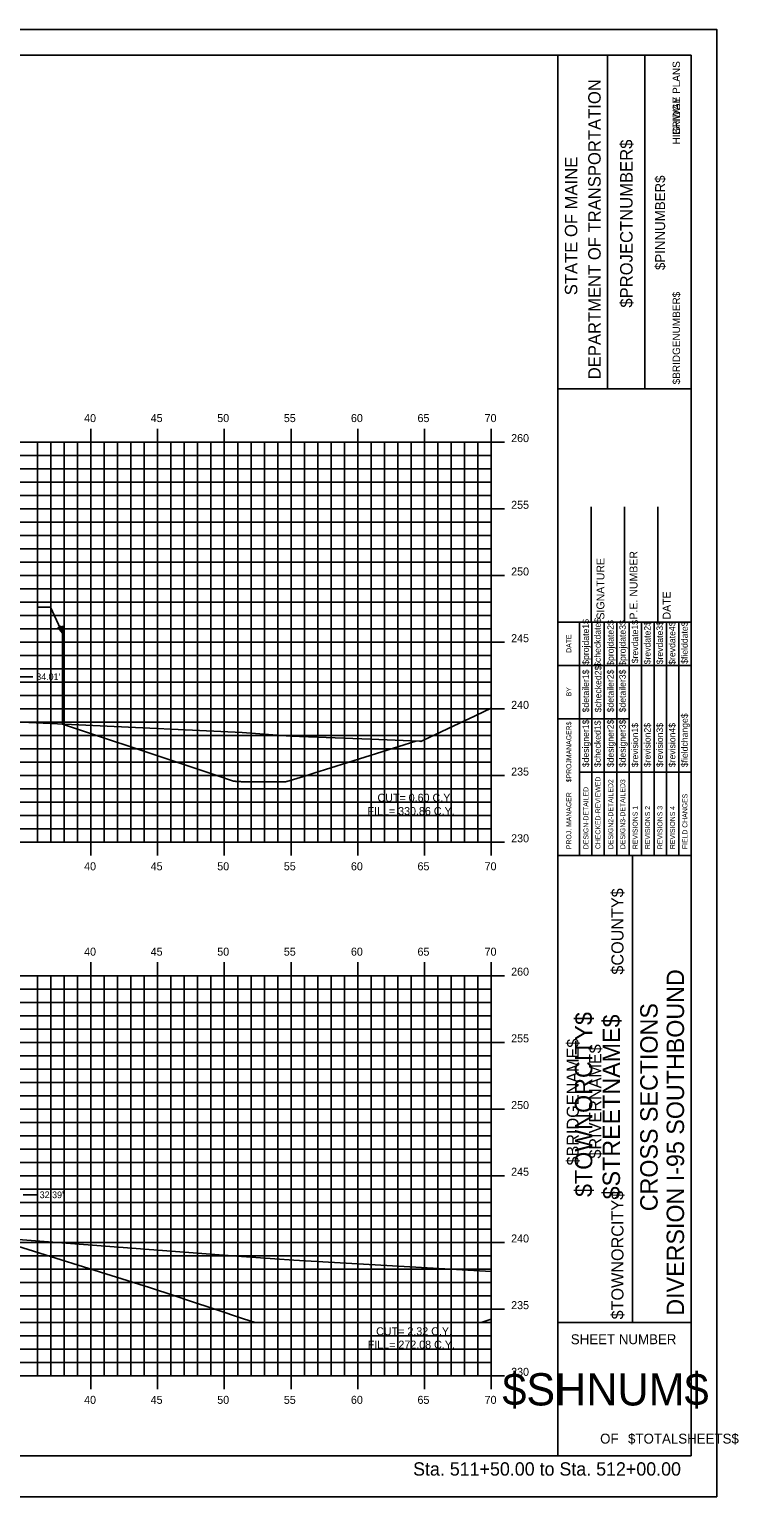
# Model space of a CAD drawing. Extents: x 1170543 to 1177585, y 609599 to 610623.
# Drawn here: x 1172509.6 to 1172562.8, y 609598.8 to 609708.8 of the extents above; entities that cross this region are included whole.
import ezdxf

# ---------------------------------------------------------------- set-up
doc = ezdxf.new("R2010")
doc.units = 0
for name, color, linetype in [('ANNOTATION', 7, 'Continuous'), ('BORDER', 7, 'Continuous'), ('BRIDGE_TITLE', 7, 'Continuous'), ('D_Roadway_Centerline_Text', 7, 'Continuous'), ('D_Roadway_Edge_Pavement', 7, 'Continuous'), ('D_Roadway_Pavement', 7, 'Continuous'), ('H_V ANNOTATION', 7, 'Continuous'), ('HIGHWAY_TITLE', 7, 'Continuous'), ('MAJOR', 7, 'Continuous'), ('MINOR', 7, 'Continuous'), ('PLOT BOUNDARY', 7, 'Continuous'), ('S_Roadway_Centerline', 7, 'Continuous')]:
    doc.layers.add(name, color=color, linetype=linetype)

msp = doc.modelspace()

# ---------------------------------------------------------------- linework, layer by layer
at = {"layer": 'ANNOTATION'}
for p, q in [((1172510.19, 609665.49), (1172511.19, 609665.49)), ((1172512.09, 609663.55), (1172511.19, 609665.49)), ((1172509.88, 609660.28), (1172508.88, 609660.28)), ((1172510.14, 609621.44), (1172509.14, 609621.44))]:
    msp.add_line(p, q, dxfattribs=at)
msp.add_lwpolyline([(1172511.99, 609664.06), (1172512.09, 609663.55), (1172511.77, 609663.95)], close=True, dxfattribs=at)
at = {"layer": 'BORDER'}
for p, q in [((1172559.23, 609706.87), (1172399.23, 609706.87)), ((1172549.23, 609601.88), (1172549.23, 609706.88)), ((1172552.96, 609681.87), (1172552.96, 609706.87)), ((1172555.76, 609681.87), (1172555.76, 609706.87)), ((1172559.23, 609601.88), (1172559.23, 609706.88)), ((1172549.24, 609681.87), (1172559.23, 609681.87)), ((1172551.73, 609664.38), (1172551.73, 609673.02)), ((1172554.23, 609664.38), (1172554.23, 609673.02)), ((1172556.73, 609664.38), (1172556.73, 609673.02)), ((1172549.23, 609664.38), (1172559.23, 609664.38)), ((1172549.23, 609646.88), (1172559.23, 609646.88)), ((1172554.83, 609611.88), (1172554.83, 609646.88)), ((1172549.23, 609611.88), (1172559.23, 609611.88)), ((1172399.23, 609601.87), (1172559.23, 609601.87))]:
    msp.add_line(p, q, dxfattribs=at)
for points in [[(1172550.85, 609661.13), (1172550.85, 609664.38)], [(1172551.78, 609646.88), (1172551.78, 609664.38)], [(1172552.71, 609664.38), (1172552.71, 609646.88)], [(1172553.65, 609646.88), (1172553.65, 609664.38)], [(1172554.58, 609646.88), (1172554.58, 609664.38)], [(1172555.51, 609646.88), (1172555.51, 609664.38)], [(1172556.44, 609646.88), (1172556.44, 609664.38)], [(1172557.37, 609646.88), (1172557.37, 609664.38)], [(1172558.3, 609646.88), (1172558.3, 609664.38)], [(1172550.85, 609646.88), (1172550.85, 609663.67)], [(1172549.23, 609661.13), (1172559.23, 609661.13)], [(1172549.23, 609657.13), (1172550.85, 609657.13)], [(1172550.85, 609657.13), (1172554.58, 609657.13)], [(1172550.85, 609653.13), (1172559.23, 609653.13)]]:
    msp.add_lwpolyline(points, dxfattribs=at)
at = {"layer": 'D_Roadway_Edge_Pavement'}
for points in [[(1172512.09, 609656.73), (1172520.67, 609653.87), (1172520.82, 609653.82), (1172523.67, 609652.87), (1172524.91, 609652.46), (1172524.93, 609652.45), (1172524.95, 609652.45), (1172524.97, 609652.45), (1172525.01, 609652.44), (1172525.05, 609652.44), (1172525.1, 609652.43), (1172525.15, 609652.43), (1172525.22, 609652.43), (1172525.28, 609652.42), (1172525.36, 609652.42), (1172525.43, 609652.42), (1172525.51, 609652.41), (1172525.59, 609652.41), (1172525.68, 609652.41), (1172525.76, 609652.41), (1172525.84, 609652.41), (1172527.94, 609652.39), (1172528.02, 609652.39), (1172528.1, 609652.39), (1172528.19, 609652.39), (1172528.27, 609652.39), (1172528.35, 609652.39), (1172528.43, 609652.39), (1172528.51, 609652.39), (1172528.58, 609652.4), (1172528.65, 609652.4), (1172528.71, 609652.4), (1172528.76, 609652.41), (1172528.81, 609652.41), (1172528.84, 609652.41), (1172528.87, 609652.42), (1172528.9, 609652.42), (1172528.91, 609652.42), (1172530.41, 609652.87), (1172530.93, 609653.04), (1172538.59, 609655.46)], [(1172506.63, 609618.25), (1172518.62, 609614.5), (1172520.51, 609613.87), (1172521.62, 609613.5), (1172523.52, 609612.87), (1172525.67, 609612.15), (1172526.53, 609611.87), (1172543.22, 609611.87), (1172543.47, 609611.87), (1172544.23, 609612.11)]]:
    msp.add_lwpolyline(points, dxfattribs=at)
at = {"layer": 'D_Roadway_Pavement'}
msp.add_line((1172512.09, 609656.73), (1172512.09, 609664.09), dxfattribs=at)
at = {"layer": 'MAJOR'}
for p, q in [((1172514.23, 609678.87), (1172514.23, 609677.87)), ((1172519.23, 609678.87), (1172519.23, 609677.87)), ((1172524.23, 609678.87), (1172524.23, 609677.87)), ((1172529.23, 609678.87), (1172529.23, 609677.87)), ((1172534.23, 609678.87), (1172534.23, 609677.87)), ((1172539.23, 609678.87), (1172539.23, 609677.87)), ((1172544.23, 609678.87), (1172544.23, 609677.87)), ((1172404.23, 609677.87), (1172544.23, 609677.87)), ((1172404.23, 609677.87), (1172544.23, 609677.87)), ((1172514.23, 609647.87), (1172514.23, 609677.87)), ((1172519.23, 609647.87), (1172519.23, 609677.87)), ((1172524.23, 609647.87), (1172524.23, 609677.87)), ((1172529.23, 609647.87), (1172529.23, 609677.87)), ((1172534.23, 609647.87), (1172534.23, 609677.87)), ((1172539.23, 609647.87), (1172539.23, 609677.87)), ((1172545.24, 609677.87), (1172543.23, 609677.87)), ((1172544.23, 609647.87), (1172544.23, 609677.87)), ((1172544.23, 609647.87), (1172544.23, 609677.87)), ((1172404.23, 609672.87), (1172544.23, 609672.87)), ((1172545.24, 609672.87), (1172543.23, 609672.87)), ((1172404.23, 609667.87), (1172544.23, 609667.87)), ((1172545.24, 609667.87), (1172543.23, 609667.87)), ((1172404.23, 609662.87), (1172544.23, 609662.87)), ((1172545.24, 609662.87), (1172543.23, 609662.87)), ((1172404.23, 609657.87), (1172544.23, 609657.87)), ((1172545.24, 609657.87), (1172543.23, 609657.87)), ((1172404.23, 609652.87), (1172544.23, 609652.87)), ((1172545.24, 609652.87), (1172543.23, 609652.87)), ((1172404.23, 609647.87), (1172544.23, 609647.87)), ((1172404.23, 609647.87), (1172544.23, 609647.87)), ((1172514.23, 609646.87), (1172514.23, 609647.87)), ((1172519.23, 609646.87), (1172519.23, 609647.87)), ((1172524.23, 609646.87), (1172524.23, 609647.87)), ((1172529.23, 609646.87), (1172529.23, 609647.87)), ((1172534.23, 609646.87), (1172534.23, 609647.87)), ((1172539.23, 609646.87), (1172539.23, 609647.87)), ((1172545.24, 609647.87), (1172543.23, 609647.87)), ((1172544.23, 609646.87), (1172544.23, 609647.87)), ((1172514.23, 609638.87), (1172514.23, 609637.87)), ((1172519.23, 609638.87), (1172519.23, 609637.87)), ((1172524.23, 609638.87), (1172524.23, 609637.87)), ((1172529.23, 609638.87), (1172529.23, 609637.87)), ((1172534.23, 609638.87), (1172534.23, 609637.87)), ((1172539.23, 609638.87), (1172539.23, 609637.87)), ((1172544.23, 609638.87), (1172544.23, 609637.87)), ((1172404.23, 609637.87), (1172544.23, 609637.87)), ((1172404.23, 609637.87), (1172544.23, 609637.87)), ((1172514.23, 609607.87), (1172514.23, 609637.87)), ((1172519.23, 609607.87), (1172519.23, 609637.87)), ((1172524.23, 609607.87), (1172524.23, 609637.87)), ((1172529.23, 609607.87), (1172529.23, 609637.87)), ((1172534.23, 609607.87), (1172534.23, 609637.87)), ((1172539.23, 609607.87), (1172539.23, 609637.87)), ((1172545.24, 609637.87), (1172543.23, 609637.87)), ((1172544.23, 609607.87), (1172544.23, 609637.87)), ((1172544.23, 609607.87), (1172544.23, 609637.87)), ((1172404.23, 609632.87), (1172544.23, 609632.87)), ((1172545.24, 609632.87), (1172543.23, 609632.87)), ((1172404.23, 609627.87), (1172544.23, 609627.87)), ((1172545.24, 609627.87), (1172543.23, 609627.87)), ((1172404.23, 609622.87), (1172544.23, 609622.87)), ((1172545.24, 609622.87), (1172543.23, 609622.87)), ((1172404.23, 609617.87), (1172544.23, 609617.87)), ((1172545.24, 609617.87), (1172543.23, 609617.87)), ((1172404.23, 609612.87), (1172544.23, 609612.87)), ((1172545.24, 609612.87), (1172543.23, 609612.87)), ((1172404.23, 609607.87), (1172544.23, 609607.87)), ((1172404.23, 609607.87), (1172544.23, 609607.87)), ((1172514.23, 609606.87), (1172514.23, 609607.87)), ((1172519.23, 609606.87), (1172519.23, 609607.87)), ((1172524.23, 609606.87), (1172524.23, 609607.87)), ((1172529.23, 609606.87), (1172529.23, 609607.87)), ((1172534.23, 609606.87), (1172534.23, 609607.87)), ((1172539.23, 609606.87), (1172539.23, 609607.87)), ((1172545.24, 609607.87), (1172543.23, 609607.87)), ((1172544.23, 609606.87), (1172544.23, 609607.87))]:
    msp.add_line(p, q, dxfattribs=at)
at = {"layer": 'MINOR'}
for p, q in [((1172510.23, 609647.87), (1172510.23, 609677.87)), ((1172511.23, 609647.87), (1172511.23, 609677.87)), ((1172512.23, 609647.87), (1172512.23, 609677.87)), ((1172513.23, 609647.87), (1172513.23, 609677.87)), ((1172515.23, 609647.87), (1172515.23, 609677.87)), ((1172516.23, 609647.87), (1172516.23, 609677.87)), ((1172517.23, 609647.87), (1172517.23, 609677.87)), ((1172518.23, 609647.87), (1172518.23, 609677.87)), ((1172520.23, 609647.87), (1172520.23, 609677.87)), ((1172521.23, 609647.87), (1172521.23, 609677.87)), ((1172522.23, 609647.87), (1172522.23, 609677.87)), ((1172523.23, 609647.87), (1172523.23, 609677.87)), ((1172525.23, 609647.87), (1172525.23, 609677.87)), ((1172526.23, 609647.87), (1172526.23, 609677.87)), ((1172527.23, 609647.87), (1172527.23, 609677.87)), ((1172528.23, 609647.87), (1172528.23, 609677.87)), ((1172530.23, 609647.87), (1172530.23, 609677.87)), ((1172531.23, 609647.87), (1172531.23, 609677.87)), ((1172532.23, 609647.87), (1172532.23, 609677.87)), ((1172533.23, 609647.87), (1172533.23, 609677.87)), ((1172535.23, 609647.87), (1172535.23, 609677.87)), ((1172536.23, 609647.87), (1172536.23, 609677.87)), ((1172537.23, 609647.87), (1172537.23, 609677.87)), ((1172538.23, 609647.87), (1172538.23, 609677.87)), ((1172540.23, 609647.87), (1172540.23, 609677.87)), ((1172541.23, 609647.87), (1172541.23, 609677.87)), ((1172542.23, 609647.87), (1172542.23, 609677.87)), ((1172543.23, 609647.87), (1172543.23, 609677.87)), ((1172404.23, 609676.87), (1172544.23, 609676.87)), ((1172544.23, 609676.87), (1172543.23, 609676.87)), ((1172404.23, 609675.87), (1172544.23, 609675.87)), ((1172544.23, 609675.87), (1172543.23, 609675.87)), ((1172404.23, 609674.87), (1172544.23, 609674.87)), ((1172544.23, 609674.87), (1172543.23, 609674.87)), ((1172404.23, 609673.87), (1172544.23, 609673.87)), ((1172544.23, 609673.87), (1172543.23, 609673.87)), ((1172404.23, 609671.87), (1172544.23, 609671.87)), ((1172544.23, 609671.87), (1172543.23, 609671.87)), ((1172404.23, 609670.87), (1172544.23, 609670.87)), ((1172544.23, 609670.87), (1172543.23, 609670.87)), ((1172404.23, 609669.87), (1172544.23, 609669.87)), ((1172544.23, 609669.87), (1172543.23, 609669.87)), ((1172404.23, 609668.87), (1172544.23, 609668.87)), ((1172544.23, 609668.87), (1172543.23, 609668.87)), ((1172404.23, 609666.87), (1172544.23, 609666.87)), ((1172544.23, 609666.87), (1172543.23, 609666.87)), ((1172404.23, 609665.87), (1172544.23, 609665.87)), ((1172544.23, 609665.87), (1172543.23, 609665.87)), ((1172404.23, 609664.87), (1172544.23, 609664.87)), ((1172544.23, 609664.87), (1172543.23, 609664.87)), ((1172404.23, 609663.87), (1172544.23, 609663.87)), ((1172544.23, 609663.87), (1172543.23, 609663.87)), ((1172404.23, 609661.87), (1172544.23, 609661.87)), ((1172544.23, 609661.87), (1172543.23, 609661.87)), ((1172404.23, 609660.87), (1172544.23, 609660.87)), ((1172544.23, 609660.87), (1172543.23, 609660.87)), ((1172404.23, 609659.87), (1172544.23, 609659.87)), ((1172544.23, 609659.87), (1172543.23, 609659.87)), ((1172404.23, 609658.87), (1172544.23, 609658.87)), ((1172544.23, 609658.87), (1172543.23, 609658.87)), ((1172404.23, 609656.87), (1172544.23, 609656.87)), ((1172544.23, 609656.87), (1172543.23, 609656.87)), ((1172404.23, 609655.87), (1172544.23, 609655.87)), ((1172544.23, 609655.87), (1172543.23, 609655.87)), ((1172404.23, 609654.87), (1172544.23, 609654.87)), ((1172544.23, 609654.87), (1172543.23, 609654.87)), ((1172404.23, 609653.87), (1172544.23, 609653.87)), ((1172544.23, 609653.87), (1172543.23, 609653.87)), ((1172404.23, 609651.87), (1172544.23, 609651.87)), ((1172404.23, 609650.87), (1172544.23, 609650.87)), ((1172544.23, 609651.87), (1172543.23, 609651.87)), ((1172544.23, 609650.87), (1172543.23, 609650.87)), ((1172404.23, 609649.87), (1172544.23, 609649.87)), ((1172544.23, 609649.87), (1172543.23, 609649.87)), ((1172404.23, 609648.87), (1172544.23, 609648.87)), ((1172544.23, 609648.87), (1172543.23, 609648.87)), ((1172510.23, 609607.87), (1172510.23, 609637.87)), ((1172511.23, 609607.87), (1172511.23, 609637.87)), ((1172512.23, 609607.87), (1172512.23, 609637.87)), ((1172513.23, 609607.87), (1172513.23, 609637.87)), ((1172515.23, 609607.87), (1172515.23, 609637.87)), ((1172516.23, 609607.87), (1172516.23, 609637.87)), ((1172517.23, 609607.87), (1172517.23, 609637.87)), ((1172518.23, 609607.87), (1172518.23, 609637.87)), ((1172520.23, 609607.87), (1172520.23, 609637.87)), ((1172521.23, 609607.87), (1172521.23, 609637.87)), ((1172522.23, 609607.87), (1172522.23, 609637.87)), ((1172523.23, 609607.87), (1172523.23, 609637.87)), ((1172525.23, 609607.87), (1172525.23, 609637.87)), ((1172526.23, 609607.87), (1172526.23, 609637.87)), ((1172527.23, 609607.87), (1172527.23, 609637.87)), ((1172528.23, 609607.87), (1172528.23, 609637.87)), ((1172530.23, 609607.87), (1172530.23, 609637.87)), ((1172531.23, 609607.87), (1172531.23, 609637.87)), ((1172532.23, 609607.87), (1172532.23, 609637.87)), ((1172533.23, 609607.87), (1172533.23, 609637.87)), ((1172535.23, 609607.87), (1172535.23, 609637.87)), ((1172536.23, 609607.87), (1172536.23, 609637.87)), ((1172537.23, 609607.87), (1172537.23, 609637.87)), ((1172538.23, 609607.87), (1172538.23, 609637.87)), ((1172540.23, 609607.87), (1172540.23, 609637.87)), ((1172541.23, 609607.87), (1172541.23, 609637.87)), ((1172542.23, 609607.87), (1172542.23, 609637.87)), ((1172543.23, 609607.87), (1172543.23, 609637.87)), ((1172404.23, 609636.87), (1172544.23, 609636.87)), ((1172544.23, 609636.87), (1172543.23, 609636.87)), ((1172404.23, 609635.87), (1172544.23, 609635.87)), ((1172544.23, 609635.87), (1172543.23, 609635.87)), ((1172404.23, 609634.87), (1172544.23, 609634.87)), ((1172544.23, 609634.87), (1172543.23, 609634.87)), ((1172404.23, 609633.87), (1172544.23, 609633.87)), ((1172544.23, 609633.87), (1172543.23, 609633.87)), ((1172404.23, 609631.87), (1172544.23, 609631.87)), ((1172544.23, 609631.87), (1172543.23, 609631.87)), ((1172404.23, 609630.87), (1172544.23, 609630.87)), ((1172544.23, 609630.87), (1172543.23, 609630.87)), ((1172404.23, 609629.87), (1172544.23, 609629.87)), ((1172404.23, 609628.87), (1172544.23, 609628.87)), ((1172544.23, 609629.87), (1172543.23, 609629.87)), ((1172544.23, 609628.87), (1172543.23, 609628.87)), ((1172404.23, 609626.87), (1172544.23, 609626.87)), ((1172544.23, 609626.87), (1172543.23, 609626.87)), ((1172404.23, 609625.87), (1172544.23, 609625.87)), ((1172544.23, 609625.87), (1172543.23, 609625.87)), ((1172404.23, 609624.87), (1172544.23, 609624.87)), ((1172544.23, 609624.87), (1172543.23, 609624.87)), ((1172404.23, 609623.87), (1172544.23, 609623.87)), ((1172544.23, 609623.87), (1172543.23, 609623.87)), ((1172404.23, 609621.87), (1172544.23, 609621.87)), ((1172544.23, 609621.87), (1172543.23, 609621.87)), ((1172404.23, 609620.87), (1172544.23, 609620.87)), ((1172544.23, 609620.87), (1172543.23, 609620.87)), ((1172404.23, 609619.87), (1172544.23, 609619.87)), ((1172544.23, 609619.87), (1172543.23, 609619.87)), ((1172404.23, 609618.87), (1172544.23, 609618.87)), ((1172544.23, 609618.87), (1172543.23, 609618.87)), ((1172404.23, 609616.87), (1172544.23, 609616.87)), ((1172544.23, 609616.87), (1172543.23, 609616.87)), ((1172404.23, 609615.87), (1172544.23, 609615.87)), ((1172544.23, 609615.87), (1172543.23, 609615.87)), ((1172404.23, 609614.87), (1172544.23, 609614.87)), ((1172544.23, 609614.87), (1172543.23, 609614.87)), ((1172404.23, 609613.87), (1172544.23, 609613.87)), ((1172544.23, 609613.87), (1172543.23, 609613.87)), ((1172404.23, 609611.87), (1172544.23, 609611.87)), ((1172544.23, 609611.87), (1172543.23, 609611.87)), ((1172404.23, 609610.87), (1172544.23, 609610.87)), ((1172544.23, 609610.87), (1172543.23, 609610.87)), ((1172404.23, 609609.87), (1172544.23, 609609.87)), ((1172544.23, 609609.87), (1172543.23, 609609.87)), ((1172404.23, 609608.87), (1172544.23, 609608.87)), ((1172544.23, 609608.87), (1172543.23, 609608.87))]:
    msp.add_line(p, q, dxfattribs=at)
at = {"layer": 'PLOT BOUNDARY'}
msp.add_lwpolyline([(1172391.14, 609598.81), (1172561.14, 609598.81), (1172561.14, 609708.81), (1172391.14, 609708.81)], close=True, dxfattribs=at)
at = {"layer": 'S_Roadway_Centerline'}
for points in [[(1172502.11, 609657.2), (1172525.57, 609656.09), (1172529.19, 609655.82), (1172535.22, 609655.59), (1172538.87, 609655.45), (1172538.9, 609655.45), (1172538.95, 609655.44), (1172538.96, 609655.42), (1172539.11, 609655.5), (1172542.33, 609657.02), (1172542.52, 609657.11), (1172544.23, 609657.93)], [(1172505.12, 609618.37), (1172525.16, 609616.83), (1172529.43, 609616.55), (1172544.23, 609615.69)]]:
    msp.add_lwpolyline(points, dxfattribs=at)

# ---------------------------------------------------------------- texts
at = {"layer": 'ANNOTATION'}
for s, p in [("34.01'", (1172510.13, 609660.03)), ("32.39'", (1172510.39, 609621.19))]:
    msp.add_text(s, height=0.5, dxfattribs=at).set_placement(p)
at = {"layer": 'BORDER'}
for s, height, rotation, p in [('DEPARTMENT OF TRANSPORTATION', 0.9318, 90, (1172552.44, 609682.58)), ('$PROJECTNUMBER$', 0.9318, 90, (1172554.83, 609687.95)), ('STATE OF MAINE', 0.9318, 90, (1172550.69, 609688.88)), ('$PINNUMBER$', 0.7453, 90, (1172557.27, 609690.77)), ('P.E. NUMBER', 0.5906, 90, (1172555.2, 609664.57)), ('SIGNATURE', 0.591, 90, (1172552.72, 609664.57)), ('DATE', 0.591, 90, (1172557.68, 609664.57)), ('$projdate1$', 0.4845, 90, (1172551.56, 609661.18)), ('$checkdate$', 0.4845, 90, (1172552.45, 609661.02)), ('$projdate2$', 0.4845, 90, (1172553.42, 609661.1)), ('$projdate3$', 0.4845, 90, (1172554.32, 609661.1)), ('$revdate1$', 0.485, 90, (1172555.25, 609661.29)), ('$revdate2$', 0.485, 90, (1172556.18, 609661.21)), ('$revdate3$', 0.485, 90, (1172557.11, 609661.21)), ('$revdate4$', 0.485, 90, (1172558.04, 609661.18)), ('$fielddate$', 0.4845, 90, (1172558.97, 609661.25)), ('DATE', 0.371, 90, (1172550.24, 609662.08)), ('$detailer1$', 0.4845, 90, (1172551.56, 609657.61)), ('$checked2$', 0.485, 90, (1172552.49, 609657.61)), ('$detailer2$', 0.4845, 90, (1172553.42, 609657.61)), ('$detailer3$', 0.4845, 90, (1172554.32, 609657.61)), ('BY', 0.371, 90, (1172550.24, 609658.81)), ('$fieldchange$', 0.4845, 90, (1172558.97, 609653.5)), ('$PROJMANAGER$', 0.3727, 90, (1172550.24, 609652.37)), ('$designer1$', 0.4845, 90, (1172551.56, 609653.5)), ('$checked1$', 0.485, 90, (1172552.45, 609653.5)), ('$designer2$', 0.4845, 90, (1172553.42, 609653.5)), ('$designer3$', 0.4845, 90, (1172554.32, 609653.5)), ('$revision1$', 0.4845, 90, (1172555.25, 609653.5)), ('$revision2$', 0.4845, 90, (1172556.18, 609653.5)), ('$revision3$', 0.4845, 90, (1172557.11, 609653.5)), ('$revision4$', 0.4845, 90, (1172558.04, 609653.5)), ('CHECKED-REVIEWED', 0.3727, 90, (1172552.42, 609647.36)), ('DESIGN2-DETAILED2', 0.3727, 90, (1172553.38, 609647.36)), ('DESIGN3-DETAILED3', 0.3727, 90, (1172554.28, 609647.36)), ('PROJ. MANAGER', 0.3727, 90, (1172550.24, 609647.36)), ('DESIGN-DETAILED', 0.3727, 90, (1172551.52, 609647.36)), ('FIELD CHANGES', 0.3727, 90, (1172558.94, 609647.36)), ('REVISIONS 1', 0.3727, 90, (1172555.21, 609647.36)), ('REVISIONS 2', 0.3727, 90, (1172556.14, 609647.36)), ('REVISIONS 3', 0.3727, 90, (1172557.07, 609647.36)), ('REVISIONS 4', 0.3727, 90, (1172558.01, 609647.36)), ('DIVERSION I-95 SOUTHBOUND', 1.3043, 90, (1172558.69, 609612.38)), ('CROSS SECTIONS', 1.3043, 90, (1172556.71, 609620.21)), ('SHEET NUMBER', 0.7453, 360, (1172550.2, 609610.24)), ('$SHNUM$', 2.419, 360, (1172545.07, 609605.65)), ('OF', 0.745, 360, (1172552.4, 609602.79)), ('$TOTALSHEETS$', 0.7453, 360, (1172554.49, 609602.79))]:
    msp.add_text(s, height=height, rotation=rotation, dxfattribs=at).set_placement(p)
at = {"layer": 'BRIDGE_TITLE'}
for s, height, p in [('BRIDGE PLANS', 0.559, (1172558.39, 609700.9)), ('$BRIDGENUMBER$', 0.559, (1172558.39, 609682.2)), ('$COUNTY$', 0.907, (1172554.15, 609637.95)), ('$BRIDGENAME$', 0.9072, (1172550.8, 609623.64)), ('$RIVERNAME$', 0.9072, (1172552.48, 609624.16)), ('$TOWNORCITY$', 0.9072, (1172554.15, 609612.1))]:
    msp.add_text(s, height=height, rotation=90, dxfattribs=at).set_placement(p)
at = {"layer": 'D_Roadway_Centerline_Text'}
for s, p in [('CUT= 0.60 C.Y.', (1172535.71, 609650.91)), ('FILL= 330.86 C.Y.', (1172534.96, 609649.91)), ('CUT= 2.32 C.Y.', (1172535.61, 609610.91)), ('FILL= 272.08 C.Y.', (1172534.98, 609609.91))]:
    msp.add_text(s, height=0.6, dxfattribs=at).set_placement(p)
at = {"layer": 'H_V ANNOTATION'}
for s, height, p in [('40', 0.6, (1172513.72, 609679.37)), ('45', 0.6, (1172518.71, 609679.37)), ('50', 0.6, (1172523.7, 609679.37)), ('55', 0.6, (1172528.69, 609679.37)), ('60', 0.6, (1172533.72, 609679.37)), ('65', 0.6, (1172538.71, 609679.37)), ('70', 0.6, (1172543.74, 609679.37)), ('260', 0.6, (1172545.73, 609677.87)), ('255', 0.6, (1172545.73, 609672.87)), ('250', 0.6, (1172545.73, 609667.87)), ('245', 0.6, (1172545.73, 609662.87)), ('240', 0.6, (1172545.73, 609657.87)), ('235', 0.6, (1172545.73, 609652.87)), ('230', 0.6, (1172545.73, 609647.87)), ('40', 0.6, (1172513.72, 609645.77)), ('45', 0.6, (1172518.71, 609645.77)), ('50', 0.6, (1172523.7, 609645.77)), ('55', 0.6, (1172528.69, 609645.77)), ('60', 0.6, (1172533.72, 609645.77)), ('65', 0.6, (1172538.71, 609645.77)), ('70', 0.6, (1172543.74, 609645.77)), ('40', 0.6, (1172513.72, 609639.37)), ('45', 0.6, (1172518.71, 609639.37)), ('50', 0.6, (1172523.7, 609639.37)), ('55', 0.6, (1172528.69, 609639.37)), ('60', 0.6, (1172533.72, 609639.37)), ('65', 0.6, (1172538.71, 609639.37)), ('70', 0.6, (1172543.74, 609639.37)), ('260', 0.6, (1172545.73, 609637.87)), ('255', 0.6, (1172545.73, 609632.87)), ('250', 0.6, (1172545.73, 609627.87)), ('245', 0.6, (1172545.73, 609622.87)), ('240', 0.6, (1172545.73, 609617.87)), ('235', 0.6, (1172545.73, 609612.87)), ('230', 0.6, (1172545.73, 609607.87)), ('40', 0.6, (1172513.72, 609605.77)), ('45', 0.6, (1172518.71, 609605.77)), ('50', 0.6, (1172523.7, 609605.77)), ('55', 0.6, (1172528.69, 609605.77)), ('60', 0.6, (1172533.72, 609605.77)), ('65', 0.6, (1172538.71, 609605.77)), ('70', 0.6, (1172543.74, 609605.77)), ('Sta. 511+50.00 to Sta. 512+00.00', 1.0002, (1172538.38, 609600.39))]:
    msp.add_text(s, height=height, dxfattribs=at).set_placement(p)
at = {"layer": 'HIGHWAY_TITLE'}
for s, height, p in [('HIGHWAY PLANS', 0.559, (1172558.39, 609700.19)), ('$TOWNORCITY$', 1.3043, (1172551.81, 609621.28)), ('$STREETNAME$', 1.3043, (1172553.89, 609621.1))]:
    msp.add_text(s, height=height, rotation=90, dxfattribs=at).set_placement(p)

doc.saveas('drawing.dxf')
